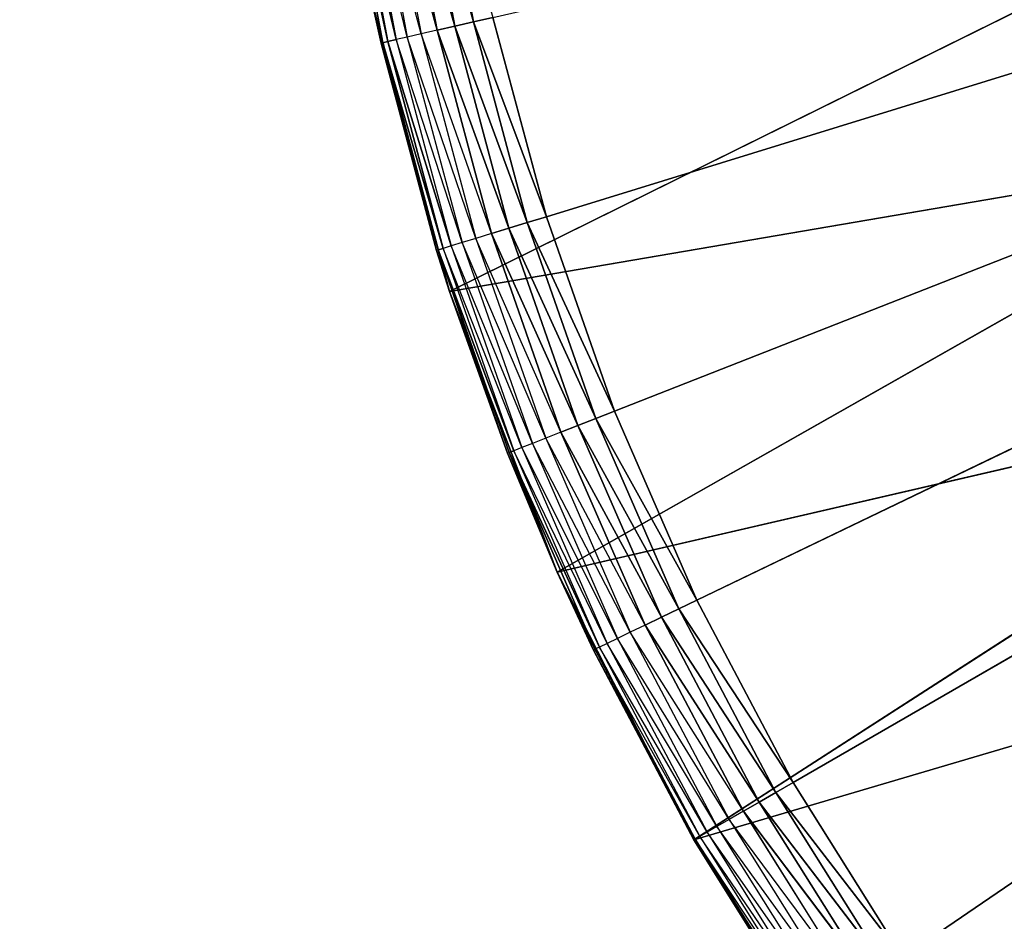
# Model space of a CAD drawing. Extents: x 0.05 to 8.85, y 0.05 to 8.85.
# Tile 333 of 656: x 0.65 to 0.82, y 7.44 to 7.59. Entities that reach past the tile are written whole.
import ezdxf

# ---------------------------------------------------------------- set-up
doc = ezdxf.new("R2010")
doc.units = 0
doc.header["$LTSCALE"] = 2.54
doc.layers.get('0').update_dxf_attribs({"color": 13, "linetype": 'CONTINUOUS'})

# ---------------------------------------------------------------- blocks, each defined once
blk = doc.blocks.new('SZCZOTKA_DO_WC_BEZ_POKRYWK')
at = {"color": 0}
for p, q in [((0.74256, 7.55767, 5.35), (1.20123, 7.69916, 5.35)), ((0.74256, 7.55767, 5.35), (1.20123, 7.69916, 5.35)), ((1.20123, 7.69916, 5.35), (0.75441, 7.52379, 5.35)), ((1.20123, 7.69916, 5.35), (0.75441, 7.52379, 5.35)), ((0.76877, 7.49089, 5.35), (1.20123, 7.69916, 5.35)), ((0.76877, 7.49089, 5.35), (1.20123, 7.69916, 5.35)), ((0.78554, 7.45916, 5.35), (1.20123, 7.69916, 5.35)), ((0.78554, 7.45916, 5.35), (1.20123, 7.69916, 5.35)), ((1.20123, 7.69916, 5.35), (0.80464, 7.42876, 5.35)), ((1.20123, 7.69916, 5.35), (0.80464, 7.42876, 5.35)), ((0.72316, 7.6271, 5.3503), (0.72988, 7.59157, 5.3503)), ((0.72316, 7.6271, 5.3503), (0.72988, 7.59157, 5.3503)), ((0.71144, 7.62533, 5.35714), (0.71833, 7.58894, 5.35714)), ((0.72073, 7.58949, 5.35468), (0.71144, 7.62533, 5.35714)), ((0.71388, 7.6257, 5.35468), (0.72073, 7.58949, 5.35468)), ((0.72352, 7.59012, 5.35268), (0.71388, 7.6257, 5.35468)), ((0.7266, 7.59082, 5.35121), (0.7167, 7.62613, 5.35268)), ((0.7266, 7.59082, 5.35121), (0.7167, 7.62613, 5.35268)), ((0.7167, 7.62613, 5.35268), (0.72352, 7.59012, 5.35268)), ((0.71983, 7.6266, 5.35121), (0.7266, 7.59082, 5.35121)), ((0.72988, 7.59157, 5.3503), (0.71983, 7.6266, 5.35121)), ((0.72988, 7.59157, 5.3503), (0.71983, 7.6266, 5.35121)), ((0.71983, 7.6266, 5.35121), (0.7266, 7.59082, 5.35121)), ((0.70712, 7.62468, 5.36653), (0.71406, 7.58796, 5.36653)), ((0.71494, 7.58816, 5.36316), (0.70712, 7.62468, 5.36653)), ((0.71494, 7.58816, 5.36316), (0.70712, 7.62468, 5.36653)), ((0.70712, 7.62468, 5.36653), (0.71406, 7.58796, 5.36653)), ((0.70801, 7.62481, 5.36316), (0.71494, 7.58816, 5.36316)), ((0.71638, 7.58849, 5.36), (0.70801, 7.62481, 5.36316)), ((0.71638, 7.58849, 5.36), (0.70801, 7.62481, 5.36316)), ((0.70801, 7.62481, 5.36316), (0.71494, 7.58816, 5.36316)), ((0.71833, 7.58894, 5.35714), (0.70946, 7.62503, 5.36)), ((0.70946, 7.62503, 5.36), (0.71638, 7.58849, 5.36)), ((0.86223, 7.61211, 5.55), (0.7257, 7.54465, 5.55)), ((0.86223, 7.61211, 5.55), (0.7257, 7.54465, 5.55)), ((0.71216, 7.5952, 5.37), (0.71377, 7.5879, 5.37)), ((0.71377, 7.5879, 5.37), (0.71216, 7.5952, 5.55)), ((0.71377, 7.5879, 5.37), (0.71216, 7.5952, 5.55)), ((0.72344, 7.55178, 5.37), (0.71216, 7.5952, 5.55)), ((0.72344, 7.55178, 5.37), (0.71216, 7.5952, 5.55)), ((0.7257, 7.54465, 5.55), (0.71216, 7.5952, 5.55)), ((0.7257, 7.54465, 5.55), (0.71216, 7.5952, 5.55)), ((0.71216, 7.5952, 5.37), (0.71406, 7.58796, 5.36653)), ((0.72988, 7.59157, 5.3503), (0.7266, 7.59082, 5.35121)), ((0.72988, 7.59157, 5.3503), (0.7266, 7.59082, 5.35121)), ((0.73326, 7.59235, 5.35), (0.72988, 7.59157, 5.3503)), ((0.73326, 7.59235, 5.35), (0.72988, 7.59157, 5.3503)), ((0.72988, 7.59157, 5.3503), (0.73924, 7.55665, 5.3503)), ((0.74256, 7.55767, 5.35), (0.72988, 7.59157, 5.3503)), ((0.74256, 7.55767, 5.35), (0.72988, 7.59157, 5.3503)), ((0.72988, 7.59157, 5.3503), (0.73924, 7.55665, 5.3503)), ((0.74256, 7.55767, 5.35), (0.73326, 7.59235, 5.35)), ((0.74256, 7.55767, 5.35), (0.73326, 7.59235, 5.35)), ((0.72073, 7.58949, 5.35468), (0.71833, 7.58894, 5.35714)), ((0.72352, 7.59012, 5.35268), (0.72073, 7.58949, 5.35468)), ((0.72073, 7.58949, 5.35468), (0.73027, 7.55388, 5.35468)), ((0.733, 7.55473, 5.35268), (0.72073, 7.58949, 5.35468)), ((0.7266, 7.59082, 5.35121), (0.72352, 7.59012, 5.35268)), ((0.7266, 7.59082, 5.35121), (0.72352, 7.59012, 5.35268)), ((0.73602, 7.55566, 5.35121), (0.72352, 7.59012, 5.35268)), ((0.73602, 7.55566, 5.35121), (0.72352, 7.59012, 5.35268)), ((0.72352, 7.59012, 5.35268), (0.733, 7.55473, 5.35268)), ((0.7266, 7.59082, 5.35121), (0.73602, 7.55566, 5.35121)), ((0.73924, 7.55665, 5.3503), (0.7266, 7.59082, 5.35121)), ((0.73924, 7.55665, 5.3503), (0.7266, 7.59082, 5.35121)), ((0.7266, 7.59082, 5.35121), (0.73602, 7.55566, 5.35121)), ((0.71377, 7.5879, 5.37), (0.71406, 7.58796, 5.36653)), ((0.71377, 7.5879, 5.37), (0.72344, 7.55178, 5.37)), ((0.71377, 7.5879, 5.37), (0.72344, 7.55178, 5.37)), ((0.71377, 7.5879, 5.37), (0.72373, 7.55187, 5.36653)), ((0.71377, 7.5879, 5.37), (0.72373, 7.55187, 5.36653)), ((0.71494, 7.58816, 5.36316), (0.71406, 7.58796, 5.36653)), ((0.71494, 7.58816, 5.36316), (0.71406, 7.58796, 5.36653)), ((0.71406, 7.58796, 5.36653), (0.72373, 7.55187, 5.36653)), ((0.7246, 7.55213, 5.36316), (0.71406, 7.58796, 5.36653)), ((0.7246, 7.55213, 5.36316), (0.71406, 7.58796, 5.36653)), ((0.71406, 7.58796, 5.36653), (0.72373, 7.55187, 5.36653)), ((0.71638, 7.58849, 5.36), (0.71494, 7.58816, 5.36316)), ((0.71638, 7.58849, 5.36), (0.71494, 7.58816, 5.36316)), ((0.71494, 7.58816, 5.36316), (0.7246, 7.55213, 5.36316)), ((0.726, 7.55257, 5.36), (0.71494, 7.58816, 5.36316)), ((0.726, 7.55257, 5.36), (0.71494, 7.58816, 5.36316)), ((0.71494, 7.58816, 5.36316), (0.7246, 7.55213, 5.36316)), ((0.71833, 7.58894, 5.35714), (0.71638, 7.58849, 5.36)), ((0.72792, 7.55316, 5.35714), (0.71638, 7.58849, 5.36)), ((0.71638, 7.58849, 5.36), (0.726, 7.55257, 5.36)), ((0.71833, 7.58894, 5.35714), (0.72792, 7.55316, 5.35714)), ((0.73027, 7.55388, 5.35468), (0.71833, 7.58894, 5.35714)), ((0.7257, 7.54465, 5.55), (0.87581, 7.57031, 5.55)), ((0.7257, 7.54465, 5.55), (0.87581, 7.57031, 5.55)), ((0.74446, 7.49579, 5.55), (0.87581, 7.57031, 5.55)), ((0.74446, 7.49579, 5.55), (0.87581, 7.57031, 5.55)), ((0.74256, 7.55767, 5.35), (0.73924, 7.55665, 5.3503)), ((0.74256, 7.55767, 5.35), (0.73924, 7.55665, 5.3503)), ((0.75441, 7.52379, 5.35), (0.74256, 7.55767, 5.35)), ((0.75441, 7.52379, 5.35), (0.74256, 7.55767, 5.35)), ((0.73602, 7.55566, 5.35121), (0.733, 7.55473, 5.35268)), ((0.73602, 7.55566, 5.35121), (0.733, 7.55473, 5.35268)), ((0.73924, 7.55665, 5.3503), (0.73602, 7.55566, 5.35121)), ((0.73924, 7.55665, 5.3503), (0.73602, 7.55566, 5.35121)), ((0.73602, 7.55566, 5.35121), (0.74804, 7.52129, 5.35121)), ((0.75118, 7.52252, 5.3503), (0.73602, 7.55566, 5.35121)), ((0.75118, 7.52252, 5.3503), (0.73602, 7.55566, 5.35121)), ((0.73602, 7.55566, 5.35121), (0.74804, 7.52129, 5.35121)), ((0.73924, 7.55665, 5.3503), (0.75118, 7.52252, 5.3503)), ((0.75441, 7.52379, 5.35), (0.73924, 7.55665, 5.3503)), ((0.75441, 7.52379, 5.35), (0.73924, 7.55665, 5.3503)), ((0.73924, 7.55665, 5.3503), (0.75118, 7.52252, 5.3503)), ((0.73027, 7.55388, 5.35468), (0.72792, 7.55316, 5.35714)), ((0.733, 7.55473, 5.35268), (0.73027, 7.55388, 5.35468)), ((0.73027, 7.55388, 5.35468), (0.74244, 7.5191, 5.35468)), ((0.7451, 7.52014, 5.35268), (0.73027, 7.55388, 5.35468)), ((0.74804, 7.52129, 5.35121), (0.733, 7.55473, 5.35268)), ((0.74804, 7.52129, 5.35121), (0.733, 7.55473, 5.35268)), ((0.733, 7.55473, 5.35268), (0.7451, 7.52014, 5.35268)), ((0.72344, 7.55178, 5.37), (0.72373, 7.55187, 5.36653)), ((0.72344, 7.55178, 5.37), (0.7257, 7.54465, 5.55)), ((0.72344, 7.55178, 5.37), (0.7257, 7.54465, 5.37)), ((0.72344, 7.55178, 5.37), (0.7257, 7.54465, 5.55)), ((0.7246, 7.55213, 5.36316), (0.72373, 7.55187, 5.36653)), ((0.7246, 7.55213, 5.36316), (0.72373, 7.55187, 5.36653)), ((0.7257, 7.54465, 5.37), (0.72373, 7.55187, 5.36653)), ((0.73579, 7.51649, 5.37), (0.72373, 7.55187, 5.36653)), ((0.72373, 7.55187, 5.36653), (0.73608, 7.5166, 5.36653)), ((0.73692, 7.51693, 5.36316), (0.72373, 7.55187, 5.36653)), ((0.73692, 7.51693, 5.36316), (0.72373, 7.55187, 5.36653)), ((0.72373, 7.55187, 5.36653), (0.73608, 7.5166, 5.36653)), ((0.726, 7.55257, 5.36), (0.7246, 7.55213, 5.36316)), ((0.73829, 7.51746, 5.36), (0.7246, 7.55213, 5.36316)), ((0.7246, 7.55213, 5.36316), (0.73692, 7.51693, 5.36316)), ((0.72792, 7.55316, 5.35714), (0.726, 7.55257, 5.36)), ((0.726, 7.55257, 5.36), (0.73829, 7.51746, 5.36)), ((0.74015, 7.5182, 5.35714), (0.726, 7.55257, 5.36)), ((0.72792, 7.55316, 5.35714), (0.74015, 7.5182, 5.35714)), ((0.74244, 7.5191, 5.35468), (0.72792, 7.55316, 5.35714)), ((0.7257, 7.54465, 5.37), (0.7257, 7.54465, 5.55)), ((0.7257, 7.54465, 5.37), (0.7257, 7.54465, 5.55)), ((0.7257, 7.54465, 5.37), (0.73579, 7.51649, 5.37)), ((0.73579, 7.51649, 5.37), (0.7257, 7.54465, 5.55)), ((0.73579, 7.51649, 5.37), (0.7257, 7.54465, 5.55)), ((0.74446, 7.49579, 5.55), (0.7257, 7.54465, 5.55)), ((0.74446, 7.49579, 5.55), (0.7257, 7.54465, 5.55)), ((0.74446, 7.49579, 5.55), (0.89452, 7.53054, 5.55)), ((0.74446, 7.49579, 5.55), (0.89452, 7.53054, 5.55)), ((0.76822, 7.44916, 5.55), (0.89452, 7.53054, 5.55)), ((0.76822, 7.44916, 5.55), (0.89452, 7.53054, 5.55)), ((0.75118, 7.52252, 5.3503), (0.74804, 7.52129, 5.35121)), ((0.75118, 7.52252, 5.3503), (0.74804, 7.52129, 5.35121)), ((0.75441, 7.52379, 5.35), (0.75118, 7.52252, 5.3503)), ((0.75441, 7.52379, 5.35), (0.75118, 7.52252, 5.3503)), ((0.75118, 7.52252, 5.3503), (0.76564, 7.48939, 5.3503)), ((0.76877, 7.49089, 5.35), (0.75118, 7.52252, 5.3503)), ((0.76877, 7.49089, 5.35), (0.75118, 7.52252, 5.3503)), ((0.75118, 7.52252, 5.3503), (0.76564, 7.48939, 5.3503)), ((0.76877, 7.49089, 5.35), (0.75441, 7.52379, 5.35)), ((0.76877, 7.49089, 5.35), (0.75441, 7.52379, 5.35)), ((0.74804, 7.52129, 5.35121), (0.7451, 7.52014, 5.35268)), ((0.74804, 7.52129, 5.35121), (0.7451, 7.52014, 5.35268)), ((0.74804, 7.52129, 5.35121), (0.7626, 7.48792, 5.35121)), ((0.76564, 7.48939, 5.3503), (0.74804, 7.52129, 5.35121)), ((0.76564, 7.48939, 5.3503), (0.74804, 7.52129, 5.35121)), ((0.74804, 7.52129, 5.35121), (0.7626, 7.48792, 5.35121)), ((0.74244, 7.5191, 5.35468), (0.74015, 7.5182, 5.35714)), ((0.7451, 7.52014, 5.35268), (0.74244, 7.5191, 5.35468)), ((0.74244, 7.5191, 5.35468), (0.75718, 7.48531, 5.35468)), ((0.75976, 7.48655, 5.35268), (0.74244, 7.5191, 5.35468)), ((0.7626, 7.48792, 5.35121), (0.7451, 7.52014, 5.35268)), ((0.7626, 7.48792, 5.35121), (0.7451, 7.52014, 5.35268)), ((0.7451, 7.52014, 5.35268), (0.75976, 7.48655, 5.35268)), ((0.73829, 7.51746, 5.36), (0.73692, 7.51693, 5.36316)), ((0.74015, 7.5182, 5.35714), (0.73829, 7.51746, 5.36)), ((0.73829, 7.51746, 5.36), (0.75316, 7.48338, 5.36)), ((0.75496, 7.48424, 5.35714), (0.73829, 7.51746, 5.36)), ((0.74015, 7.5182, 5.35714), (0.75496, 7.48424, 5.35714)), ((0.75718, 7.48531, 5.35468), (0.74015, 7.5182, 5.35714)), ((0.73579, 7.51649, 5.37), (0.73608, 7.5166, 5.36653)), ((0.73579, 7.51649, 5.37), (0.74446, 7.49579, 5.55)), ((0.73579, 7.51649, 5.37), (0.74446, 7.49579, 5.37)), ((0.73579, 7.51649, 5.37), (0.74446, 7.49579, 5.55)), ((0.73692, 7.51693, 5.36316), (0.73608, 7.5166, 5.36653)), ((0.73692, 7.51693, 5.36316), (0.73608, 7.5166, 5.36653)), ((0.74446, 7.49579, 5.37), (0.73608, 7.5166, 5.36653)), ((0.73608, 7.5166, 5.36653), (0.75102, 7.48235, 5.36653)), ((0.75183, 7.48274, 5.36316), (0.73608, 7.5166, 5.36653)), ((0.75183, 7.48274, 5.36316), (0.73608, 7.5166, 5.36653)), ((0.73608, 7.5166, 5.36653), (0.75102, 7.48235, 5.36653)), ((0.75316, 7.48338, 5.36), (0.73692, 7.51693, 5.36316)), ((0.73692, 7.51693, 5.36316), (0.75183, 7.48274, 5.36316)), ((0.74446, 7.49579, 5.37), (0.74446, 7.49579, 5.55)), ((0.74446, 7.49579, 5.37), (0.74446, 7.49579, 5.55)), ((0.74446, 7.49579, 5.37), (0.75075, 7.48221, 5.37)), ((0.75075, 7.48221, 5.37), (0.74446, 7.49579, 5.55)), ((0.75075, 7.48221, 5.37), (0.74446, 7.49579, 5.55)), ((0.76822, 7.44916, 5.55), (0.74446, 7.49579, 5.55)), ((0.76822, 7.44916, 5.55), (0.74446, 7.49579, 5.55)), ((0.74446, 7.49579, 5.37), (0.75102, 7.48235, 5.36653)), ((0.76822, 7.44916, 5.55), (0.91807, 7.49343, 5.55)), ((0.76822, 7.44916, 5.55), (0.91807, 7.49343, 5.55)), ((0.76877, 7.49089, 5.35), (0.76564, 7.48939, 5.3503)), ((0.76877, 7.49089, 5.35), (0.76564, 7.48939, 5.3503)), ((0.78554, 7.45916, 5.35), (0.76877, 7.49089, 5.35)), ((0.78554, 7.45916, 5.35), (0.76877, 7.49089, 5.35)), ((0.76564, 7.48939, 5.3503), (0.7626, 7.48792, 5.35121)), ((0.76564, 7.48939, 5.3503), (0.7626, 7.48792, 5.35121)), ((0.76564, 7.48939, 5.3503), (0.78253, 7.45742, 5.3503)), ((0.78554, 7.45916, 5.35), (0.76564, 7.48939, 5.3503)), ((0.78554, 7.45916, 5.35), (0.76564, 7.48939, 5.3503)), ((0.76564, 7.48939, 5.3503), (0.78253, 7.45742, 5.3503)), ((0.75976, 7.48655, 5.35268), (0.75718, 7.48531, 5.35468)), ((0.7626, 7.48792, 5.35121), (0.75976, 7.48655, 5.35268)), ((0.7626, 7.48792, 5.35121), (0.75976, 7.48655, 5.35268)), ((0.77961, 7.45574, 5.35121), (0.75976, 7.48655, 5.35268)), ((0.77961, 7.45574, 5.35121), (0.75976, 7.48655, 5.35268)), ((0.75976, 7.48655, 5.35268), (0.77688, 7.45416, 5.35268)), ((0.7626, 7.48792, 5.35121), (0.77961, 7.45574, 5.35121)), ((0.78253, 7.45742, 5.3503), (0.7626, 7.48792, 5.35121)), ((0.78253, 7.45742, 5.3503), (0.7626, 7.48792, 5.35121)), ((0.7626, 7.48792, 5.35121), (0.77961, 7.45574, 5.35121)), ((0.75718, 7.48531, 5.35468), (0.75496, 7.48424, 5.35714)), ((0.75718, 7.48531, 5.35468), (0.7744, 7.45273, 5.35468)), ((0.77688, 7.45416, 5.35268), (0.75718, 7.48531, 5.35468)), ((0.75316, 7.48338, 5.36), (0.75183, 7.48274, 5.36316)), ((0.75496, 7.48424, 5.35714), (0.75316, 7.48338, 5.36)), ((0.75316, 7.48338, 5.36), (0.77054, 7.4505, 5.36)), ((0.77227, 7.4515, 5.35714), (0.75316, 7.48338, 5.36)), ((0.75496, 7.48424, 5.35714), (0.77227, 7.4515, 5.35714)), ((0.7744, 7.45273, 5.35468), (0.75496, 7.48424, 5.35714)), ((0.75075, 7.48221, 5.37), (0.75102, 7.48235, 5.36653)), ((0.75075, 7.48221, 5.37), (0.76822, 7.44916, 5.55)), ((0.75075, 7.48221, 5.37), (0.76822, 7.44916, 5.37)), ((0.75075, 7.48221, 5.37), (0.76822, 7.44916, 5.55)), ((0.75075, 7.48221, 5.37), (0.76822, 7.44916, 5.37)), ((0.75075, 7.48221, 5.37), (0.76848, 7.44931, 5.36653)), ((0.75075, 7.48221, 5.37), (0.76848, 7.44931, 5.36653)), ((0.75183, 7.48274, 5.36316), (0.75102, 7.48235, 5.36653)), ((0.76926, 7.44976, 5.36316), (0.75102, 7.48235, 5.36653)), ((0.75102, 7.48235, 5.36653), (0.76848, 7.44931, 5.36653)), ((0.75183, 7.48274, 5.36316), (0.76926, 7.44976, 5.36316)), ((0.77054, 7.4505, 5.36), (0.75183, 7.48274, 5.36316)), ((0.78554, 7.45916, 5.35), (0.78253, 7.45742, 5.3503)), ((0.78554, 7.45916, 5.35), (0.78253, 7.45742, 5.3503)), ((0.80464, 7.42876, 5.35), (0.78554, 7.45916, 5.35)), ((0.80464, 7.42876, 5.35), (0.78554, 7.45916, 5.35)), ((0.78253, 7.45742, 5.3503), (0.77961, 7.45574, 5.35121)), ((0.78253, 7.45742, 5.3503), (0.77961, 7.45574, 5.35121)), ((0.78253, 7.45742, 5.3503), (0.80177, 7.42681, 5.3503)), ((0.80464, 7.42876, 5.35), (0.78253, 7.45742, 5.3503)), ((0.80464, 7.42876, 5.35), (0.78253, 7.45742, 5.3503)), ((0.78253, 7.45742, 5.3503), (0.80177, 7.42681, 5.3503)), ((0.77961, 7.45574, 5.35121), (0.77688, 7.45416, 5.35268)), ((0.77961, 7.45574, 5.35121), (0.77688, 7.45416, 5.35268)), ((0.77961, 7.45574, 5.35121), (0.79898, 7.42491, 5.35121)), ((0.80177, 7.42681, 5.3503), (0.77961, 7.45574, 5.35121)), ((0.80177, 7.42681, 5.3503), (0.77961, 7.45574, 5.35121)), ((0.77961, 7.45574, 5.35121), (0.79898, 7.42491, 5.35121)), ((0.77688, 7.45416, 5.35268), (0.7744, 7.45273, 5.35468)), ((0.79898, 7.42491, 5.35121), (0.77688, 7.45416, 5.35268)), ((0.79898, 7.42491, 5.35121), (0.77688, 7.45416, 5.35268)), ((0.77688, 7.45416, 5.35268), (0.79637, 7.42313, 5.35268)), ((0.7744, 7.45273, 5.35468), (0.77227, 7.4515, 5.35714)), ((0.7744, 7.45273, 5.35468), (0.79401, 7.42152, 5.35468)), ((0.79637, 7.42313, 5.35268), (0.7744, 7.45273, 5.35468)), ((0.77054, 7.4505, 5.36), (0.76926, 7.44976, 5.36316)), ((0.77227, 7.4515, 5.35714), (0.77054, 7.4505, 5.36)), ((0.77054, 7.4505, 5.36), (0.79032, 7.41901, 5.36)), ((0.79198, 7.42013, 5.35714), (0.77054, 7.4505, 5.36)), ((0.77227, 7.4515, 5.35714), (0.79198, 7.42013, 5.35714)), ((0.79401, 7.42152, 5.35468), (0.77227, 7.4515, 5.35714)), ((0.76822, 7.44916, 5.37), (0.76848, 7.44931, 5.36653)), ((0.76822, 7.44916, 5.37), (0.78836, 7.41767, 5.36653)), ((0.76822, 7.44916, 5.37), (0.76822, 7.44916, 5.55)), ((0.76822, 7.44916, 5.37), (0.76822, 7.44916, 5.55)), ((0.76822, 7.44916, 5.37), (0.78811, 7.4175, 5.37)), ((0.78811, 7.4175, 5.37), (0.76822, 7.44916, 5.55)), ((0.78811, 7.4175, 5.37), (0.76822, 7.44916, 5.55)), ((0.79672, 7.40526, 5.55), (0.76822, 7.44916, 5.55)), ((0.79672, 7.40526, 5.55), (0.76822, 7.44916, 5.55)), ((0.76926, 7.44976, 5.36316), (0.76848, 7.44931, 5.36653)), ((0.76848, 7.44931, 5.36653), (0.78836, 7.41767, 5.36653)), ((0.78911, 7.41818, 5.36316), (0.76848, 7.44931, 5.36653)), ((0.76926, 7.44976, 5.36316), (0.78911, 7.41818, 5.36316)), ((0.79032, 7.41901, 5.36), (0.76926, 7.44976, 5.36316))]:
    blk.add_line(p, q, dxfattribs=at)
mesh = blk.add_polyface(dxfattribs=at)
corners = [(0.85655, 7.63838, 5.55), (0.07623, 0.07416, 5.55), (0.07623, 8.82416, 5.55)]
mesh.append_faces([[corners[k] for k in face] for face in [(0, 1, 2)]], dxfattribs={"color": 0})
mesh = blk.add_polyface(dxfattribs=at)
corners = [(0.87234, 7.57945, 5.65), (0.07623, 8.82416, 5.65), (0.07623, 0.07416, 5.65)]
mesh.append_faces([[corners[k] for k in face] for face in [(0, 1, 2)]], dxfattribs={"color": 0})
mesh = blk.add_polyface(dxfattribs=at)
corners = [(0.87234, 7.57945, 5.65), (0.85655, 7.63838, 5.65), (0.07623, 8.82416, 5.65)]
mesh.append_faces([[corners[k] for k in face] for face in [(0, 1, 2)]], dxfattribs={"color": 0})
mesh = blk.add_polyface(dxfattribs=at)
corners = [(1.20123, 7.69916, 5.35), (0.74256, 7.55767, 5.35), (0.73326, 7.59235, 5.35)]
mesh.append_faces([[corners[k] for k in face] for face in [(0, 1, 2)]], dxfattribs={"color": 0})
mesh = blk.add_polyface(dxfattribs=at)
corners = [(1.20123, 7.69916, 5.35), (0.75441, 7.52379, 5.35), (0.74256, 7.55767, 5.35)]
mesh.append_faces([[corners[k] for k in face] for face in [(0, 1, 2)]], dxfattribs={"color": 0})
mesh = blk.add_polyface(dxfattribs=at)
corners = [(1.20123, 7.69916, 5.35), (0.76877, 7.49089, 5.35), (0.75441, 7.52379, 5.35)]
mesh.append_faces([[corners[k] for k in face] for face in [(0, 1, 2)]], dxfattribs={"color": 0})
mesh = blk.add_polyface(dxfattribs=at)
corners = [(1.20123, 7.69916, 5.35), (0.78554, 7.45916, 5.35), (0.76877, 7.49089, 5.35)]
mesh.append_faces([[corners[k] for k in face] for face in [(0, 1, 2)]], dxfattribs={"color": 0})
mesh = blk.add_polyface(dxfattribs=at)
corners = [(1.20123, 7.69916, 5.35), (0.80464, 7.42876, 5.35), (0.78554, 7.45916, 5.35)]
mesh.append_faces([[corners[k] for k in face] for face in [(0, 1, 2)]], dxfattribs={"color": 0})
mesh = blk.add_polyface(dxfattribs=at)
corners = [(1.20123, 7.69916, 5.35), (0.82595, 7.39988, 5.35), (0.80464, 7.42876, 5.35)]
mesh.append_faces([[corners[k] for k in face] for face in [(0, 1, 2)]], dxfattribs={"color": 0})
mesh = blk.add_polyface(dxfattribs=at)
corners = [(0.87234, 7.57945, 5.55), (0.07623, 0.07416, 5.55), (0.85655, 7.63838, 5.55)]
mesh.append_faces([[corners[k] for k in face] for face in [(0, 1, 2)]], dxfattribs={"color": 0})
mesh = blk.add_polyface(dxfattribs=at)
corners = [(0.72988, 7.59157, 5.3503), (0.71983, 7.6266, 5.35121), (0.72316, 7.6271, 5.3503)]
mesh.append_faces([[corners[k] for k in face] for face in [(0, 1, 2)]], dxfattribs={"color": 0})
mesh = blk.add_polyface(dxfattribs=at)
corners = [(0.73326, 7.59235, 5.35), (0.72988, 7.59157, 5.3503), (0.72316, 7.6271, 5.3503)]
mesh.append_faces([[corners[k] for k in face] for face in [(0, 1, 2)]], dxfattribs={"color": 0})
mesh = blk.add_polyface(dxfattribs=at)
corners = [(0.7266, 7.59082, 5.35121), (0.7167, 7.62613, 5.35268), (0.71983, 7.6266, 5.35121)]
mesh.append_faces([[corners[k] for k in face] for face in [(0, 1, 2)]], dxfattribs={"color": 0})
mesh = blk.add_polyface(dxfattribs=at)
corners = [(0.7266, 7.59082, 5.35121), (0.72352, 7.59012, 5.35268), (0.7167, 7.62613, 5.35268)]
mesh.append_faces([[corners[k] for k in face] for face in [(0, 1, 2)]], dxfattribs={"color": 0})
mesh = blk.add_polyface(dxfattribs=at)
corners = [(0.72988, 7.59157, 5.3503), (0.7266, 7.59082, 5.35121), (0.71983, 7.6266, 5.35121)]
mesh.append_faces([[corners[k] for k in face] for face in [(0, 1, 2)]], dxfattribs={"color": 0})
mesh = blk.add_polyface(dxfattribs=at)
corners = [(0.70801, 7.62481, 5.36316), (0.71494, 7.58816, 5.36316), (0.70712, 7.62468, 5.36653)]
mesh.append_faces([[corners[k] for k in face] for face in [(0, 1, 2)]], dxfattribs={"color": 0})
mesh = blk.add_polyface(dxfattribs=at)
corners = [(0.70712, 7.62468, 5.36653), (0.71406, 7.58796, 5.36653), (0.71216, 7.5952, 5.37)]
mesh.append_faces([[corners[k] for k in face] for face in [(0, 1, 2)]], dxfattribs={"color": 0})
mesh = blk.add_polyface(dxfattribs=at)
corners = [(0.70712, 7.62468, 5.36653), (0.71494, 7.58816, 5.36316), (0.71406, 7.58796, 5.36653)]
mesh.append_faces([[corners[k] for k in face] for face in [(0, 1, 2)]], dxfattribs={"color": 0})
mesh = blk.add_polyface(dxfattribs=at)
corners = [(0.70946, 7.62503, 5.36), (0.71638, 7.58849, 5.36), (0.70801, 7.62481, 5.36316)]
mesh.append_faces([[corners[k] for k in face] for face in [(0, 1, 2)]], dxfattribs={"color": 0})
mesh = blk.add_polyface(dxfattribs=at)
corners = [(0.70801, 7.62481, 5.36316), (0.71638, 7.58849, 5.36), (0.71494, 7.58816, 5.36316)]
mesh.append_faces([[corners[k] for k in face] for face in [(0, 1, 2)]], dxfattribs={"color": 0})
mesh = blk.add_polyface(dxfattribs=at)
corners = [(0.86223, 7.61211, 5.55), (0.71216, 7.5952, 5.55), (0.7257, 7.54465, 5.55)]
mesh.append_faces([[corners[k] for k in face] for face in [(0, 1, 2)]], dxfattribs={"color": 0})
mesh = blk.add_polyface(dxfattribs=at)
corners = [(0.87581, 7.57031, 5.55), (0.86223, 7.61211, 5.55), (0.7257, 7.54465, 5.55)]
mesh.append_faces([[corners[k] for k in face] for face in [(0, 1, 2)]], dxfattribs={"color": 0})
mesh = blk.add_polyface(dxfattribs=at)
corners = [(0.71216, 7.5952, 5.37), (0.71377, 7.5879, 5.37), (0.71216, 7.5952, 5.55)]
mesh.append_faces([[corners[k] for k in face] for face in [(0, 1, 2)]], dxfattribs={"color": 0})
mesh = blk.add_polyface(dxfattribs=at)
corners = [(0.71216, 7.5952, 5.55), (0.71377, 7.5879, 5.37), (0.72344, 7.55178, 5.37)]
mesh.append_faces([[corners[k] for k in face] for face in [(0, 1, 2)]], dxfattribs={"color": 0})
mesh = blk.add_polyface(dxfattribs=at)
corners = [(0.71216, 7.5952, 5.55), (0.72344, 7.55178, 5.37), (0.7257, 7.54465, 5.55)]
mesh.append_faces([[corners[k] for k in face] for face in [(0, 1, 2)]], dxfattribs={"color": 0})
mesh = blk.add_polyface(dxfattribs=at)
corners = [(0.73924, 7.55665, 5.3503), (0.7266, 7.59082, 5.35121), (0.72988, 7.59157, 5.3503)]
mesh.append_faces([[corners[k] for k in face] for face in [(0, 1, 2)]], dxfattribs={"color": 0})
mesh = blk.add_polyface(dxfattribs=at)
corners = [(0.74256, 7.55767, 5.35), (0.72988, 7.59157, 5.3503), (0.73326, 7.59235, 5.35)]
mesh.append_faces([[corners[k] for k in face] for face in [(0, 1, 2)]], dxfattribs={"color": 0})
mesh = blk.add_polyface(dxfattribs=at)
corners = [(0.74256, 7.55767, 5.35), (0.73924, 7.55665, 5.3503), (0.72988, 7.59157, 5.3503)]
mesh.append_faces([[corners[k] for k in face] for face in [(0, 1, 2)]], dxfattribs={"color": 0})
mesh = blk.add_polyface(dxfattribs=at)
corners = [(0.73602, 7.55566, 5.35121), (0.72352, 7.59012, 5.35268), (0.7266, 7.59082, 5.35121)]
mesh.append_faces([[corners[k] for k in face] for face in [(0, 1, 2)]], dxfattribs={"color": 0})
mesh = blk.add_polyface(dxfattribs=at)
corners = [(0.73602, 7.55566, 5.35121), (0.733, 7.55473, 5.35268), (0.72352, 7.59012, 5.35268)]
mesh.append_faces([[corners[k] for k in face] for face in [(0, 1, 2)]], dxfattribs={"color": 0})
mesh = blk.add_polyface(dxfattribs=at)
corners = [(0.73924, 7.55665, 5.3503), (0.73602, 7.55566, 5.35121), (0.7266, 7.59082, 5.35121)]
mesh.append_faces([[corners[k] for k in face] for face in [(0, 1, 2)]], dxfattribs={"color": 0})
mesh = blk.add_polyface(dxfattribs=at)
corners = [(0.71406, 7.58796, 5.36653), (0.72373, 7.55187, 5.36653), (0.71377, 7.5879, 5.37)]
mesh.append_faces([[corners[k] for k in face] for face in [(0, 1, 2)]], dxfattribs={"color": 0})
mesh = blk.add_polyface(dxfattribs=at)
corners = [(0.71377, 7.5879, 5.37), (0.72373, 7.55187, 5.36653), (0.72344, 7.55178, 5.37)]
mesh.append_faces([[corners[k] for k in face] for face in [(0, 1, 2)]], dxfattribs={"color": 0})
mesh = blk.add_polyface(dxfattribs=at)
corners = [(0.71494, 7.58816, 5.36316), (0.7246, 7.55213, 5.36316), (0.71406, 7.58796, 5.36653)]
mesh.append_faces([[corners[k] for k in face] for face in [(0, 1, 2)]], dxfattribs={"color": 0})
mesh = blk.add_polyface(dxfattribs=at)
corners = [(0.71406, 7.58796, 5.36653), (0.7246, 7.55213, 5.36316), (0.72373, 7.55187, 5.36653)]
mesh.append_faces([[corners[k] for k in face] for face in [(0, 1, 2)]], dxfattribs={"color": 0})
mesh = blk.add_polyface(dxfattribs=at)
corners = [(0.71638, 7.58849, 5.36), (0.726, 7.55257, 5.36), (0.71494, 7.58816, 5.36316)]
mesh.append_faces([[corners[k] for k in face] for face in [(0, 1, 2)]], dxfattribs={"color": 0})
mesh = blk.add_polyface(dxfattribs=at)
corners = [(0.71494, 7.58816, 5.36316), (0.726, 7.55257, 5.36), (0.7246, 7.55213, 5.36316)]
mesh.append_faces([[corners[k] for k in face] for face in [(0, 1, 2)]], dxfattribs={"color": 0})
mesh = blk.add_polyface(dxfattribs=at)
corners = [(0.87234, 1.31886, 5.55), (0.07623, 0.07416, 5.55), (0.87234, 7.57945, 5.55)]
mesh.append_faces([[corners[k] for k in face] for face in [(0, 1, 2)]], dxfattribs={"color": 0})
mesh = blk.add_polyface(dxfattribs=at)
corners = [(0.89812, 7.52416, 5.65), (0.87234, 7.57945, 5.65), (0.07623, 0.07416, 5.65)]
mesh.append_faces([[corners[k] for k in face] for face in [(0, 1, 2)]], dxfattribs={"color": 0})
mesh = blk.add_polyface(dxfattribs=at)
corners = [(0.87581, 7.57031, 5.55), (0.7257, 7.54465, 5.55), (0.74446, 7.49579, 5.55)]
mesh.append_faces([[corners[k] for k in face] for face in [(0, 1, 2)]], dxfattribs={"color": 0})
mesh = blk.add_polyface(dxfattribs=at)
corners = [(0.89452, 7.53054, 5.55), (0.87581, 7.57031, 5.55), (0.74446, 7.49579, 5.55)]
mesh.append_faces([[corners[k] for k in face] for face in [(0, 1, 2)]], dxfattribs={"color": 0})
mesh = blk.add_polyface(dxfattribs=at)
corners = [(0.75441, 7.52379, 5.35), (0.73924, 7.55665, 5.3503), (0.74256, 7.55767, 5.35)]
mesh.append_faces([[corners[k] for k in face] for face in [(0, 1, 2)]], dxfattribs={"color": 0})
mesh = blk.add_polyface(dxfattribs=at)
corners = [(0.74804, 7.52129, 5.35121), (0.733, 7.55473, 5.35268), (0.73602, 7.55566, 5.35121)]
mesh.append_faces([[corners[k] for k in face] for face in [(0, 1, 2)]], dxfattribs={"color": 0})
mesh = blk.add_polyface(dxfattribs=at)
corners = [(0.75118, 7.52252, 5.3503), (0.73602, 7.55566, 5.35121), (0.73924, 7.55665, 5.3503)]
mesh.append_faces([[corners[k] for k in face] for face in [(0, 1, 2)]], dxfattribs={"color": 0})
mesh = blk.add_polyface(dxfattribs=at)
corners = [(0.75118, 7.52252, 5.3503), (0.74804, 7.52129, 5.35121), (0.73602, 7.55566, 5.35121)]
mesh.append_faces([[corners[k] for k in face] for face in [(0, 1, 2)]], dxfattribs={"color": 0})
mesh = blk.add_polyface(dxfattribs=at)
corners = [(0.75441, 7.52379, 5.35), (0.75118, 7.52252, 5.3503), (0.73924, 7.55665, 5.3503)]
mesh.append_faces([[corners[k] for k in face] for face in [(0, 1, 2)]], dxfattribs={"color": 0})
mesh = blk.add_polyface(dxfattribs=at)
corners = [(0.74804, 7.52129, 5.35121), (0.7451, 7.52014, 5.35268), (0.733, 7.55473, 5.35268)]
mesh.append_faces([[corners[k] for k in face] for face in [(0, 1, 2)]], dxfattribs={"color": 0})
mesh = blk.add_polyface(dxfattribs=at)
corners = [(0.72344, 7.55178, 5.37), (0.7257, 7.54465, 5.37), (0.7257, 7.54465, 5.55)]
mesh.append_faces([[corners[k] for k in face] for face in [(0, 1, 2)]], dxfattribs={"color": 0})
mesh = blk.add_polyface(dxfattribs=at)
corners = [(0.7246, 7.55213, 5.36316), (0.73692, 7.51693, 5.36316), (0.72373, 7.55187, 5.36653)]
mesh.append_faces([[corners[k] for k in face] for face in [(0, 1, 2)]], dxfattribs={"color": 0})
mesh = blk.add_polyface(dxfattribs=at)
corners = [(0.72373, 7.55187, 5.36653), (0.73608, 7.5166, 5.36653), (0.73579, 7.51649, 5.37)]
mesh.append_faces([[corners[k] for k in face] for face in [(0, 1, 2)]], dxfattribs={"color": 0})
mesh = blk.add_polyface(dxfattribs=at)
corners = [(0.72373, 7.55187, 5.36653), (0.73692, 7.51693, 5.36316), (0.73608, 7.5166, 5.36653)]
mesh.append_faces([[corners[k] for k in face] for face in [(0, 1, 2)]], dxfattribs={"color": 0})
mesh = blk.add_polyface(dxfattribs=at)
corners = [(0.7257, 7.54465, 5.37), (0.73579, 7.51649, 5.37), (0.7257, 7.54465, 5.55)]
mesh.append_faces([[corners[k] for k in face] for face in [(0, 1, 2)]], dxfattribs={"color": 0})
mesh = blk.add_polyface(dxfattribs=at)
corners = [(0.7257, 7.54465, 5.55), (0.73579, 7.51649, 5.37), (0.74446, 7.49579, 5.55)]
mesh.append_faces([[corners[k] for k in face] for face in [(0, 1, 2)]], dxfattribs={"color": 0})
mesh = blk.add_polyface(dxfattribs=at)
corners = [(0.89452, 7.53054, 5.55), (0.74446, 7.49579, 5.55), (0.76822, 7.44916, 5.55)]
mesh.append_faces([[corners[k] for k in face] for face in [(0, 1, 2)]], dxfattribs={"color": 0})
mesh = blk.add_polyface(dxfattribs=at)
corners = [(0.91807, 7.49343, 5.55), (0.89452, 7.53054, 5.55), (0.76822, 7.44916, 5.55)]
mesh.append_faces([[corners[k] for k in face] for face in [(0, 1, 2)]], dxfattribs={"color": 0})
mesh = blk.add_polyface(dxfattribs=at)
corners = [(0.93311, 7.47418, 5.65), (0.89812, 7.52416, 5.65), (0.07623, 0.07416, 5.65)]
mesh.append_faces([[corners[k] for k in face] for face in [(0, 1, 2)]], dxfattribs={"color": 0})
mesh = blk.add_polyface(dxfattribs=at)
corners = [(0.76564, 7.48939, 5.3503), (0.74804, 7.52129, 5.35121), (0.75118, 7.52252, 5.3503)]
mesh.append_faces([[corners[k] for k in face] for face in [(0, 1, 2)]], dxfattribs={"color": 0})
mesh = blk.add_polyface(dxfattribs=at)
corners = [(0.76877, 7.49089, 5.35), (0.75118, 7.52252, 5.3503), (0.75441, 7.52379, 5.35)]
mesh.append_faces([[corners[k] for k in face] for face in [(0, 1, 2)]], dxfattribs={"color": 0})
mesh = blk.add_polyface(dxfattribs=at)
corners = [(0.76877, 7.49089, 5.35), (0.76564, 7.48939, 5.3503), (0.75118, 7.52252, 5.3503)]
mesh.append_faces([[corners[k] for k in face] for face in [(0, 1, 2)]], dxfattribs={"color": 0})
mesh = blk.add_polyface(dxfattribs=at)
corners = [(0.7626, 7.48792, 5.35121), (0.7451, 7.52014, 5.35268), (0.74804, 7.52129, 5.35121)]
mesh.append_faces([[corners[k] for k in face] for face in [(0, 1, 2)]], dxfattribs={"color": 0})
mesh = blk.add_polyface(dxfattribs=at)
corners = [(0.76564, 7.48939, 5.3503), (0.7626, 7.48792, 5.35121), (0.74804, 7.52129, 5.35121)]
mesh.append_faces([[corners[k] for k in face] for face in [(0, 1, 2)]], dxfattribs={"color": 0})
mesh = blk.add_polyface(dxfattribs=at)
corners = [(0.7626, 7.48792, 5.35121), (0.75976, 7.48655, 5.35268), (0.7451, 7.52014, 5.35268)]
mesh.append_faces([[corners[k] for k in face] for face in [(0, 1, 2)]], dxfattribs={"color": 0})
mesh = blk.add_polyface(dxfattribs=at)
corners = [(0.73579, 7.51649, 5.37), (0.74446, 7.49579, 5.37), (0.74446, 7.49579, 5.55)]
mesh.append_faces([[corners[k] for k in face] for face in [(0, 1, 2)]], dxfattribs={"color": 0})
mesh = blk.add_polyface(dxfattribs=at)
corners = [(0.73692, 7.51693, 5.36316), (0.75183, 7.48274, 5.36316), (0.73608, 7.5166, 5.36653)]
mesh.append_faces([[corners[k] for k in face] for face in [(0, 1, 2)]], dxfattribs={"color": 0})
mesh = blk.add_polyface(dxfattribs=at)
corners = [(0.73608, 7.5166, 5.36653), (0.75102, 7.48235, 5.36653), (0.74446, 7.49579, 5.37)]
mesh.append_faces([[corners[k] for k in face] for face in [(0, 1, 2)]], dxfattribs={"color": 0})
mesh = blk.add_polyface(dxfattribs=at)
corners = [(0.73608, 7.5166, 5.36653), (0.75183, 7.48274, 5.36316), (0.75102, 7.48235, 5.36653)]
mesh.append_faces([[corners[k] for k in face] for face in [(0, 1, 2)]], dxfattribs={"color": 0})
mesh = blk.add_polyface(dxfattribs=at)
corners = [(0.74446, 7.49579, 5.37), (0.75075, 7.48221, 5.37), (0.74446, 7.49579, 5.55)]
mesh.append_faces([[corners[k] for k in face] for face in [(0, 1, 2)]], dxfattribs={"color": 0})
mesh = blk.add_polyface(dxfattribs=at)
corners = [(0.74446, 7.49579, 5.55), (0.75075, 7.48221, 5.37), (0.76822, 7.44916, 5.55)]
mesh.append_faces([[corners[k] for k in face] for face in [(0, 1, 2)]], dxfattribs={"color": 0})
mesh = blk.add_polyface(dxfattribs=at)
corners = [(0.91807, 7.49343, 5.55), (0.76822, 7.44916, 5.55), (0.79672, 7.40526, 5.55)]
mesh.append_faces([[corners[k] for k in face] for face in [(0, 1, 2)]], dxfattribs={"color": 0})
mesh = blk.add_polyface(dxfattribs=at)
corners = [(0.94609, 7.45956, 5.55), (0.91807, 7.49343, 5.55), (0.79672, 7.40526, 5.55)]
mesh.append_faces([[corners[k] for k in face] for face in [(0, 1, 2)]], dxfattribs={"color": 0})
mesh = blk.add_polyface(dxfattribs=at)
corners = [(0.78554, 7.45916, 5.35), (0.76564, 7.48939, 5.3503), (0.76877, 7.49089, 5.35)]
mesh.append_faces([[corners[k] for k in face] for face in [(0, 1, 2)]], dxfattribs={"color": 0})
mesh = blk.add_polyface(dxfattribs=at)
corners = [(0.78253, 7.45742, 5.3503), (0.7626, 7.48792, 5.35121), (0.76564, 7.48939, 5.3503)]
mesh.append_faces([[corners[k] for k in face] for face in [(0, 1, 2)]], dxfattribs={"color": 0})
mesh = blk.add_polyface(dxfattribs=at)
corners = [(0.78554, 7.45916, 5.35), (0.78253, 7.45742, 5.3503), (0.76564, 7.48939, 5.3503)]
mesh.append_faces([[corners[k] for k in face] for face in [(0, 1, 2)]], dxfattribs={"color": 0})
mesh = blk.add_polyface(dxfattribs=at)
corners = [(0.77961, 7.45574, 5.35121), (0.75976, 7.48655, 5.35268), (0.7626, 7.48792, 5.35121)]
mesh.append_faces([[corners[k] for k in face] for face in [(0, 1, 2)]], dxfattribs={"color": 0})
mesh = blk.add_polyface(dxfattribs=at)
corners = [(0.77961, 7.45574, 5.35121), (0.77688, 7.45416, 5.35268), (0.75976, 7.48655, 5.35268)]
mesh.append_faces([[corners[k] for k in face] for face in [(0, 1, 2)]], dxfattribs={"color": 0})
mesh = blk.add_polyface(dxfattribs=at)
corners = [(0.78253, 7.45742, 5.3503), (0.77961, 7.45574, 5.35121), (0.7626, 7.48792, 5.35121)]
mesh.append_faces([[corners[k] for k in face] for face in [(0, 1, 2)]], dxfattribs={"color": 0})
mesh = blk.add_polyface(dxfattribs=at)
corners = [(0.75102, 7.48235, 5.36653), (0.76848, 7.44931, 5.36653), (0.75075, 7.48221, 5.37)]
mesh.append_faces([[corners[k] for k in face] for face in [(0, 1, 2)]], dxfattribs={"color": 0})
mesh = blk.add_polyface(dxfattribs=at)
corners = [(0.75075, 7.48221, 5.37), (0.76822, 7.44916, 5.37), (0.76822, 7.44916, 5.55)]
mesh.append_faces([[corners[k] for k in face] for face in [(0, 1, 2)]], dxfattribs={"color": 0})
mesh = blk.add_polyface(dxfattribs=at)
corners = [(0.75075, 7.48221, 5.37), (0.76848, 7.44931, 5.36653), (0.76822, 7.44916, 5.37)]
mesh.append_faces([[corners[k] for k in face] for face in [(0, 1, 2)]], dxfattribs={"color": 0})
mesh = blk.add_polyface(dxfattribs=at)
corners = [(0.97625, 7.43104, 5.65), (0.93311, 7.47418, 5.65), (0.07623, 0.07416, 5.65)]
mesh.append_faces([[corners[k] for k in face] for face in [(0, 1, 2)]], dxfattribs={"color": 0})
mesh = blk.add_polyface(dxfattribs=at)
corners = [(0.80464, 7.42876, 5.35), (0.78253, 7.45742, 5.3503), (0.78554, 7.45916, 5.35)]
mesh.append_faces([[corners[k] for k in face] for face in [(0, 1, 2)]], dxfattribs={"color": 0})
mesh = blk.add_polyface(dxfattribs=at)
corners = [(0.94609, 7.45956, 5.55), (0.79672, 7.40526, 5.55), (0.82966, 7.36459, 5.55)]
mesh.append_faces([[corners[k] for k in face] for face in [(0, 1, 2)]], dxfattribs={"color": 0})
mesh = blk.add_polyface(dxfattribs=at)
corners = [(0.80177, 7.42681, 5.3503), (0.77961, 7.45574, 5.35121), (0.78253, 7.45742, 5.3503)]
mesh.append_faces([[corners[k] for k in face] for face in [(0, 1, 2)]], dxfattribs={"color": 0})
mesh = blk.add_polyface(dxfattribs=at)
corners = [(0.80464, 7.42876, 5.35), (0.80177, 7.42681, 5.3503), (0.78253, 7.45742, 5.3503)]
mesh.append_faces([[corners[k] for k in face] for face in [(0, 1, 2)]], dxfattribs={"color": 0})
mesh = blk.add_polyface(dxfattribs=at)
corners = [(0.79898, 7.42491, 5.35121), (0.77688, 7.45416, 5.35268), (0.77961, 7.45574, 5.35121)]
mesh.append_faces([[corners[k] for k in face] for face in [(0, 1, 2)]], dxfattribs={"color": 0})
mesh = blk.add_polyface(dxfattribs=at)
corners = [(0.80177, 7.42681, 5.3503), (0.79898, 7.42491, 5.35121), (0.77961, 7.45574, 5.35121)]
mesh.append_faces([[corners[k] for k in face] for face in [(0, 1, 2)]], dxfattribs={"color": 0})
mesh = blk.add_polyface(dxfattribs=at)
corners = [(0.79898, 7.42491, 5.35121), (0.79637, 7.42313, 5.35268), (0.77688, 7.45416, 5.35268)]
mesh.append_faces([[corners[k] for k in face] for face in [(0, 1, 2)]], dxfattribs={"color": 0})
mesh = blk.add_polyface(dxfattribs=at)
corners = [(0.76822, 7.44916, 5.37), (0.78811, 7.4175, 5.37), (0.76822, 7.44916, 5.55)]
mesh.append_faces([[corners[k] for k in face] for face in [(0, 1, 2)]], dxfattribs={"color": 0})
mesh = blk.add_polyface(dxfattribs=at)
corners = [(0.76822, 7.44916, 5.55), (0.78811, 7.4175, 5.37), (0.79672, 7.40526, 5.55)]
mesh.append_faces([[corners[k] for k in face] for face in [(0, 1, 2)]], dxfattribs={"color": 0})

msp = doc.modelspace()

# ---------------------------------------------------------------- block references
at = {"color": 0}
msp.add_blockref('SZCZOTKA_DO_WC_BEZ_POKRYWK', (0, 0), dxfattribs=at)

doc.saveas('drawing.dxf')
